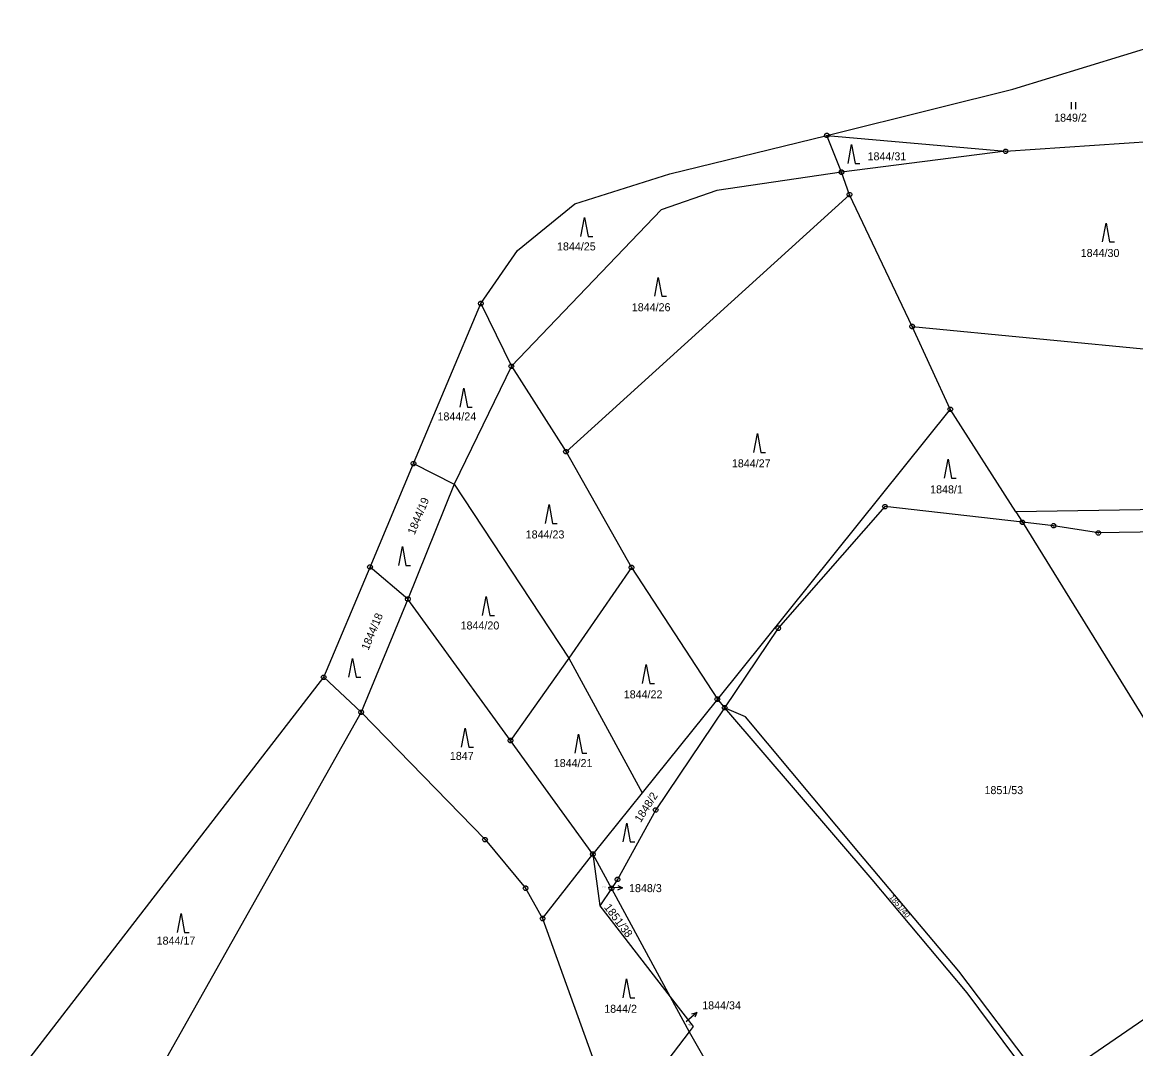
# Model space of a CAD drawing. Extents: x -609861 to -605046, y -1120287 to -1116307.
# Drawn here: x -607962.9 to -607726.5, y -1116783.3 to -1116565.2 of the extents above; entities that cross this region are included whole.
import ezdxf

# ---------------------------------------------------------------- set-up
doc = ezdxf.new("R2010")
doc.units = 0
for name, color, linetype in [('Vrstva 1', 7, 'Continuous'), ('Vrstva 2', 7, 'Continuous'), ('Vrstva 3', 7, 'Continuous'), ('Vrstva 7', 7, 'Continuous'), ('Vrstva 8', 7, 'Continuous')]:
    doc.layers.add(name, color=color, linetype=linetype)

msp = doc.modelspace()

# ---------------------------------------------------------------- linework, layer by layer
at = {"layer": 'Vrstva 1'}
for p, q in [((-607752.57, -1116579.48), (-607706.31, -1116565.23)), ((-607768.79, -1116583.5), (-607752.57, -1116579.48)), ((-607792.05, -1116589.27), (-607768.79, -1116583.5)), ((-607825.36, -1116597.43), (-607792.05, -1116589.27)), ((-607792.05, -1116589.27), (-607754.1, -1116592.65)), ((-607788.95, -1116597.09), (-607792.05, -1116589.27)), ((-607754.1, -1116592.65), (-607722.6, -1116590.47)), ((-607754.1, -1116592.65), (-607788.95, -1116597.09)), ((-607845.57, -1116603.83), (-607825.36, -1116597.43)), ((-607788.95, -1116597.09), (-607815.38, -1116600.99)), ((-607787.23, -1116601.86), (-607788.95, -1116597.09)), ((-607787.23, -1116601.86), (-607847.43, -1116656.47)), ((-607815.38, -1116600.99), (-607827.26, -1116605.08)), ((-607773.92, -1116629.87), (-607787.23, -1116601.86)), ((-607857.75, -1116613.75), (-607845.57, -1116603.83)), ((-607827.26, -1116605.08), (-607859.03, -1116638.32)), ((-607865.52, -1116624.99), (-607857.75, -1116613.75)), ((-607879.81, -1116659), (-607865.52, -1116624.99)), ((-607865.52, -1116624.99), (-607859.03, -1116638.32)), ((-607773.92, -1116629.87), (-607684.11, -1116638.6)), ((-607765.84, -1116647.45), (-607773.92, -1116629.87)), ((-607859.03, -1116638.32), (-607871.18, -1116663.38)), ((-607859.03, -1116638.32), (-607847.43, -1116656.47)), ((-607765.84, -1116647.45), (-607815.3, -1116709.05)), ((-607751.9, -1116669.24), (-607765.84, -1116647.45)), ((-607847.43, -1116656.47), (-607833.52, -1116681.05)), ((-607889.04, -1116680.97), (-607879.81, -1116659)), ((-607879.81, -1116659), (-607871.18, -1116663.38)), ((-607871.18, -1116663.38), (-607881.01, -1116687.77)), ((-607871.18, -1116663.38), (-607846.83, -1116700.32)), ((-607779.71, -1116668.13), (-607802.36, -1116693.97)), ((-607750.53, -1116671.46), (-607779.71, -1116668.13)), ((-607671.92, -1116667.94), (-607751.9, -1116669.24)), ((-607751.9, -1116669.24), (-607750.53, -1116671.46)), ((-607750.53, -1116671.46), (-607712.42, -1116733.08)), ((-607743.91, -1116672.21), (-607750.53, -1116671.46)), ((-607734.4, -1116673.72), (-607743.91, -1116672.21)), ((-607669.65, -1116672.57), (-607734.4, -1116673.72)), ((-607898.88, -1116704.39), (-607889.04, -1116680.97)), ((-607881.01, -1116687.77), (-607889.04, -1116680.97)), ((-607833.52, -1116681.05), (-607846.83, -1116700.32)), ((-607833.52, -1116681.05), (-607815.3, -1116709.05)), ((-607881.01, -1116687.77), (-607890.91, -1116711.82)), ((-607859.23, -1116717.82), (-607881.01, -1116687.77)), ((-607802.36, -1116693.97), (-607813.75, -1116710.86)), ((-607846.83, -1116700.32), (-607859.23, -1116717.82)), ((-607846.83, -1116700.32), (-607831.27, -1116728.94)), ((-607962.88, -1116787.38), (-607898.88, -1116704.39)), ((-607890.91, -1116711.82), (-607898.88, -1116704.39)), ((-607815.3, -1116709.05), (-607831.27, -1116728.94)), ((-607813.75, -1116710.86), (-607828.39, -1116732.57)), ((-607815.3, -1116709.05), (-607813.75, -1116710.86)), ((-607813.75, -1116710.86), (-607782.48, -1116747.35)), ((-607809.31, -1116712.79), (-607813.75, -1116710.86)), ((-607890.91, -1116711.82), (-607948.61, -1116814.19)), ((-607890.91, -1116711.82), (-607864.63, -1116738.88)), ((-607785.27, -1116741.59), (-607809.31, -1116712.79)), ((-607841.73, -1116741.96), (-607859.23, -1116717.82)), ((-607831.27, -1116728.94), (-607841.73, -1116741.96)), ((-607828.39, -1116732.57), (-607836.5, -1116747.34)), ((-607864.63, -1116738.88), (-607856.01, -1116749.19)), ((-607764.02, -1116766.82), (-607785.27, -1116741.59)), ((-607852.4, -1116755.65), (-607841.73, -1116741.96)), ((-607841.73, -1116741.96), (-607840.25, -1116752.92)), ((-607841.73, -1116741.96), (-607837.78, -1116749.25)), ((-607836.5, -1116747.34), (-607837.78, -1116749.25)), ((-607782.48, -1116747.35), (-607762.3, -1116771.39)), ((-607856.01, -1116749.19), (-607852.4, -1116755.65)), ((-607837.78, -1116749.25), (-607840.25, -1116752.92)), ((-607837.78, -1116749.25), (-607825.33, -1116772.24)), ((-607840.25, -1116752.92), (-607825.33, -1116772.24)), ((-607852.4, -1116755.65), (-607837.71, -1116796.48)), ((-607745.56, -1116791.26), (-607696.32, -1116757.52)), ((-607745.56, -1116791.26), (-607764.02, -1116766.82)), ((-607825.33, -1116772.24), (-607821.29, -1116779.7)), ((-607825.33, -1116772.24), (-607820.44, -1116778.58)), ((-607762.3, -1116771.39), (-607746.85, -1116792.25)), ((-607820.44, -1116778.58), (-607821.29, -1116779.7)), ((-607821.29, -1116779.7), (-607835.65, -1116798.55)), ((-607821.29, -1116779.7), (-607813.8, -1116792.69))]:
    msp.add_line(p, q, dxfattribs=at)
at = {"layer": 'Vrstva 3'}
for p, q in [((-607740.18, -1116582.22), (-607740.18, -1116583.72)), ((-607739.18, -1116583.72), (-607739.18, -1116582.22))]:
    msp.add_line(p, q, dxfattribs=at)
for points in [[(-607787.54, -1116595.23), (-607786.79, -1116591.23), (-607786.04, -1116595.23), (-607785.04, -1116595.23)], [(-607844.26, -1116610.72), (-607843.51, -1116606.72), (-607842.76, -1116610.72), (-607841.76, -1116610.72)], [(-607733.51, -1116611.91), (-607732.76, -1116607.91), (-607732.01, -1116611.91), (-607731.01, -1116611.91)], [(-607828.6, -1116623.44), (-607827.85, -1116619.44), (-607827.1, -1116623.44), (-607826.1, -1116623.44)], [(-607869.88, -1116646.98), (-607869.13, -1116642.98), (-607868.38, -1116646.98), (-607867.38, -1116646.98)], [(-607807.56, -1116656.61), (-607806.81, -1116652.61), (-607806.06, -1116656.61), (-607805.06, -1116656.61)], [(-607767.07, -1116662.05), (-607766.32, -1116658.05), (-607765.57, -1116662.05), (-607764.57, -1116662.05)], [(-607851.78, -1116671.71), (-607851.03, -1116667.71), (-607850.28, -1116671.71), (-607849.28, -1116671.71)], [(-607882.92, -1116680.61), (-607882.17, -1116676.61), (-607881.42, -1116680.61), (-607880.42, -1116680.61)], [(-607865.13, -1116691.25), (-607864.38, -1116687.25), (-607863.63, -1116691.25), (-607862.63, -1116691.25)], [(-607893.52, -1116704.39), (-607892.77, -1116700.39), (-607892.02, -1116704.39), (-607891.02, -1116704.39)], [(-607831.17, -1116705.68), (-607830.42, -1116701.68), (-607829.67, -1116705.68), (-607828.67, -1116705.68)], [(-607869.6, -1116719.23), (-607868.85, -1116715.23), (-607868.1, -1116719.23), (-607867.1, -1116719.23)], [(-607845.51, -1116720.48), (-607844.76, -1116716.48), (-607844.01, -1116720.48), (-607843.01, -1116720.48)], [(-607835.3, -1116739.36), (-607834.55, -1116735.36), (-607833.8, -1116739.36), (-607832.8, -1116739.36)], [(-607929.92, -1116758.59), (-607929.17, -1116754.59), (-607928.42, -1116758.59), (-607927.42, -1116758.59)], [(-607835.33, -1116772.48), (-607834.58, -1116768.48), (-607833.83, -1116772.48), (-607832.83, -1116772.48)]]:
    msp.add_lwpolyline(points, dxfattribs=at)
at = {"layer": 'Vrstva 7'}
for p, q in [((-607835.452, -1116749.15), (-607838.45, -1116749.05)), ((-607819.668, -1116775.588), (-607821.92, -1116777.57))]:
    msp.add_line(p, q, dxfattribs=at)
for points in [[(-607836.434, -1116748.617), (-607835.452, -1116749.15), (-607836.468, -1116749.616)], [(-607820.749, -1116775.873), (-607819.668, -1116775.588), (-607820.088, -1116776.624)]]:
    msp.add_lwpolyline(points, dxfattribs=at)
at = {"layer": 'Vrstva 8'}
for p, q in [((-607792.17, -1116589.27), (-607791.93, -1116589.27)), ((-607754.22, -1116592.65), (-607753.98, -1116592.65)), ((-607789.07, -1116597.09), (-607788.83, -1116597.09)), ((-607787.35, -1116601.86), (-607787.11, -1116601.86)), ((-607865.64, -1116624.99), (-607865.4, -1116624.99)), ((-607774.04, -1116629.87), (-607773.8, -1116629.87)), ((-607859.15, -1116638.32), (-607858.91, -1116638.32)), ((-607765.96, -1116647.45), (-607765.72, -1116647.45)), ((-607847.55, -1116656.47), (-607847.31, -1116656.47)), ((-607879.93, -1116659), (-607879.69, -1116659)), ((-607779.83, -1116668.13), (-607779.59, -1116668.13)), ((-607750.65, -1116671.46), (-607750.41, -1116671.46)), ((-607744.03, -1116672.21), (-607743.79, -1116672.21)), ((-607734.52, -1116673.72), (-607734.28, -1116673.72)), ((-607889.16, -1116680.97), (-607888.92, -1116680.97)), ((-607833.64, -1116681.05), (-607833.4, -1116681.05)), ((-607881.13, -1116687.77), (-607880.89, -1116687.77)), ((-607802.48, -1116693.97), (-607802.24, -1116693.97)), ((-607899, -1116704.39), (-607898.76, -1116704.39)), ((-607815.42, -1116709.05), (-607815.18, -1116709.05)), ((-607813.87, -1116710.86), (-607813.63, -1116710.86)), ((-607891.03, -1116711.82), (-607890.79, -1116711.82)), ((-607859.35, -1116717.82), (-607859.11, -1116717.82)), ((-607828.51, -1116732.57), (-607828.27, -1116732.57)), ((-607864.75, -1116738.88), (-607864.51, -1116738.88)), ((-607841.85, -1116741.96), (-607841.61, -1116741.96)), ((-607836.62, -1116747.34), (-607836.38, -1116747.34)), ((-607856.13, -1116749.19), (-607855.89, -1116749.19)), ((-607837.9, -1116749.25), (-607837.66, -1116749.25)), ((-607852.52, -1116755.65), (-607852.28, -1116755.65))]:
    msp.add_line(p, q, dxfattribs=at)
for points in [[(-607791.9, -1116588.79), (-607791.65, -1116588.97), (-607791.55, -1116589.26), (-607791.65, -1116589.55), (-607791.9, -1116589.73), (-607792.21, -1116589.73), (-607792.46, -1116589.55), (-607792.56, -1116589.26), (-607792.46, -1116588.97), (-607792.21, -1116588.79)], [(-607753.95, -1116592.17), (-607753.7, -1116592.35), (-607753.6, -1116592.64), (-607753.7, -1116592.93), (-607753.95, -1116593.11), (-607754.26, -1116593.11), (-607754.51, -1116592.93), (-607754.61, -1116592.64), (-607754.51, -1116592.35), (-607754.26, -1116592.17)], [(-607788.8, -1116596.61), (-607788.55, -1116596.79), (-607788.45, -1116597.08), (-607788.55, -1116597.37), (-607788.8, -1116597.55), (-607789.11, -1116597.55), (-607789.36, -1116597.37), (-607789.46, -1116597.08), (-607789.36, -1116596.79), (-607789.11, -1116596.61)], [(-607787.08, -1116601.38), (-607786.83, -1116601.56), (-607786.73, -1116601.85), (-607786.83, -1116602.14), (-607787.08, -1116602.32), (-607787.39, -1116602.32), (-607787.64, -1116602.14), (-607787.74, -1116601.85), (-607787.64, -1116601.56), (-607787.39, -1116601.38)], [(-607865.37, -1116624.51), (-607865.12, -1116624.69), (-607865.02, -1116624.98), (-607865.12, -1116625.27), (-607865.37, -1116625.45), (-607865.68, -1116625.45), (-607865.93, -1116625.27), (-607866.03, -1116624.98), (-607865.93, -1116624.69), (-607865.68, -1116624.51)], [(-607773.77, -1116629.39), (-607773.52, -1116629.57), (-607773.42, -1116629.86), (-607773.52, -1116630.15), (-607773.77, -1116630.33), (-607774.08, -1116630.33), (-607774.33, -1116630.15), (-607774.43, -1116629.86), (-607774.33, -1116629.57), (-607774.08, -1116629.39)], [(-607858.88, -1116637.84), (-607858.63, -1116638.02), (-607858.53, -1116638.31), (-607858.63, -1116638.6), (-607858.88, -1116638.78), (-607859.19, -1116638.78), (-607859.44, -1116638.6), (-607859.54, -1116638.31), (-607859.44, -1116638.02), (-607859.19, -1116637.84)], [(-607765.69, -1116646.97), (-607765.44, -1116647.15), (-607765.34, -1116647.44), (-607765.44, -1116647.73), (-607765.69, -1116647.91), (-607766, -1116647.91), (-607766.25, -1116647.73), (-607766.35, -1116647.44), (-607766.25, -1116647.15), (-607766, -1116646.97)], [(-607847.28, -1116655.99), (-607847.03, -1116656.17), (-607846.93, -1116656.46), (-607847.03, -1116656.75), (-607847.28, -1116656.93), (-607847.59, -1116656.93), (-607847.84, -1116656.75), (-607847.94, -1116656.46), (-607847.84, -1116656.17), (-607847.59, -1116655.99)], [(-607879.66, -1116658.52), (-607879.41, -1116658.7), (-607879.31, -1116658.99), (-607879.41, -1116659.28), (-607879.66, -1116659.46), (-607879.97, -1116659.46), (-607880.22, -1116659.28), (-607880.32, -1116658.99), (-607880.22, -1116658.7), (-607879.97, -1116658.52)], [(-607779.56, -1116667.65), (-607779.31, -1116667.83), (-607779.21, -1116668.12), (-607779.31, -1116668.41), (-607779.56, -1116668.59), (-607779.87, -1116668.59), (-607780.12, -1116668.41), (-607780.22, -1116668.12), (-607780.12, -1116667.83), (-607779.87, -1116667.65)], [(-607750.38, -1116670.98), (-607750.13, -1116671.16), (-607750.03, -1116671.45), (-607750.13, -1116671.74), (-607750.38, -1116671.92), (-607750.69, -1116671.92), (-607750.94, -1116671.74), (-607751.04, -1116671.45), (-607750.94, -1116671.16), (-607750.69, -1116670.98)], [(-607743.76, -1116671.73), (-607743.51, -1116671.91), (-607743.41, -1116672.2), (-607743.51, -1116672.49), (-607743.76, -1116672.67), (-607744.07, -1116672.67), (-607744.32, -1116672.49), (-607744.42, -1116672.2), (-607744.32, -1116671.91), (-607744.07, -1116671.73)], [(-607734.25, -1116673.24), (-607734, -1116673.42), (-607733.9, -1116673.71), (-607734, -1116674), (-607734.25, -1116674.18), (-607734.56, -1116674.18), (-607734.81, -1116674), (-607734.91, -1116673.71), (-607734.81, -1116673.42), (-607734.56, -1116673.24)], [(-607888.89, -1116680.49), (-607888.64, -1116680.67), (-607888.54, -1116680.96), (-607888.64, -1116681.25), (-607888.89, -1116681.43), (-607889.2, -1116681.43), (-607889.45, -1116681.25), (-607889.55, -1116680.96), (-607889.45, -1116680.67), (-607889.2, -1116680.49)], [(-607833.37, -1116680.57), (-607833.12, -1116680.75), (-607833.02, -1116681.04), (-607833.12, -1116681.33), (-607833.37, -1116681.51), (-607833.68, -1116681.51), (-607833.93, -1116681.33), (-607834.03, -1116681.04), (-607833.93, -1116680.75), (-607833.68, -1116680.57)], [(-607880.86, -1116687.29), (-607880.61, -1116687.47), (-607880.51, -1116687.76), (-607880.61, -1116688.05), (-607880.86, -1116688.23), (-607881.17, -1116688.23), (-607881.42, -1116688.05), (-607881.52, -1116687.76), (-607881.42, -1116687.47), (-607881.17, -1116687.29)], [(-607802.21, -1116693.49), (-607801.96, -1116693.67), (-607801.86, -1116693.96), (-607801.96, -1116694.25), (-607802.21, -1116694.43), (-607802.52, -1116694.43), (-607802.77, -1116694.25), (-607802.87, -1116693.96), (-607802.77, -1116693.67), (-607802.52, -1116693.49)], [(-607898.73, -1116703.91), (-607898.48, -1116704.09), (-607898.38, -1116704.38), (-607898.48, -1116704.67), (-607898.73, -1116704.85), (-607899.04, -1116704.85), (-607899.29, -1116704.67), (-607899.39, -1116704.38), (-607899.29, -1116704.09), (-607899.04, -1116703.91)], [(-607815.15, -1116708.57), (-607814.9, -1116708.75), (-607814.8, -1116709.04), (-607814.9, -1116709.33), (-607815.15, -1116709.51), (-607815.46, -1116709.51), (-607815.71, -1116709.33), (-607815.81, -1116709.04), (-607815.71, -1116708.75), (-607815.46, -1116708.57)], [(-607813.6, -1116710.38), (-607813.35, -1116710.56), (-607813.25, -1116710.85), (-607813.35, -1116711.14), (-607813.6, -1116711.32), (-607813.91, -1116711.32), (-607814.16, -1116711.14), (-607814.26, -1116710.85), (-607814.16, -1116710.56), (-607813.91, -1116710.38)], [(-607890.76, -1116711.34), (-607890.51, -1116711.52), (-607890.41, -1116711.81), (-607890.51, -1116712.1), (-607890.76, -1116712.28), (-607891.07, -1116712.28), (-607891.32, -1116712.1), (-607891.42, -1116711.81), (-607891.32, -1116711.52), (-607891.07, -1116711.34)], [(-607859.08, -1116717.34), (-607858.83, -1116717.52), (-607858.73, -1116717.81), (-607858.83, -1116718.1), (-607859.08, -1116718.28), (-607859.39, -1116718.28), (-607859.64, -1116718.1), (-607859.74, -1116717.81), (-607859.64, -1116717.52), (-607859.39, -1116717.34)], [(-607828.24, -1116732.09), (-607827.99, -1116732.27), (-607827.89, -1116732.56), (-607827.99, -1116732.85), (-607828.24, -1116733.03), (-607828.55, -1116733.03), (-607828.8, -1116732.85), (-607828.9, -1116732.56), (-607828.8, -1116732.27), (-607828.55, -1116732.09)], [(-607864.48, -1116738.4), (-607864.23, -1116738.58), (-607864.13, -1116738.87), (-607864.23, -1116739.16), (-607864.48, -1116739.34), (-607864.79, -1116739.34), (-607865.04, -1116739.16), (-607865.14, -1116738.87), (-607865.04, -1116738.58), (-607864.79, -1116738.4)], [(-607841.58, -1116741.48), (-607841.33, -1116741.66), (-607841.23, -1116741.95), (-607841.33, -1116742.24), (-607841.58, -1116742.42), (-607841.89, -1116742.42), (-607842.14, -1116742.24), (-607842.24, -1116741.95), (-607842.14, -1116741.66), (-607841.89, -1116741.48)], [(-607855.86, -1116748.71), (-607855.61, -1116748.89), (-607855.51, -1116749.18), (-607855.61, -1116749.47), (-607855.86, -1116749.65), (-607856.17, -1116749.65), (-607856.42, -1116749.47), (-607856.52, -1116749.18), (-607856.42, -1116748.89), (-607856.17, -1116748.71)], [(-607837.63, -1116748.77), (-607837.38, -1116748.95), (-607837.28, -1116749.24), (-607837.38, -1116749.53), (-607837.63, -1116749.71), (-607837.94, -1116749.71), (-607838.19, -1116749.53), (-607838.29, -1116749.24), (-607838.19, -1116748.95), (-607837.94, -1116748.77)], [(-607836.35, -1116746.86), (-607836.1, -1116747.04), (-607836, -1116747.33), (-607836.1, -1116747.62), (-607836.35, -1116747.8), (-607836.66, -1116747.8), (-607836.91, -1116747.62), (-607837.01, -1116747.33), (-607836.91, -1116747.04), (-607836.66, -1116746.86)], [(-607852.25, -1116755.17), (-607852, -1116755.35), (-607851.9, -1116755.64), (-607852, -1116755.93), (-607852.25, -1116756.11), (-607852.56, -1116756.11), (-607852.81, -1116755.93), (-607852.91, -1116755.64), (-607852.81, -1116755.35), (-607852.56, -1116755.17)]]:
    msp.add_lwpolyline(points, close=True, dxfattribs=at)

# ---------------------------------------------------------------- texts
at = {"layer": 'Vrstva 2'}
for s, height, p in [('1849/2', 1.7, (-607743.797, -1116586.35)), ('1844/31', 1.7, (-607783.407, -1116594.56)), ('1844/25', 1.7, (-607849.347, -1116613.7)), ('1844/30', 1.7, (-607738.157, -1116615.09)), ('1844/26', 1.7, (-607833.467, -1116626.62)), ('1844/24', 1.7, (-607874.717, -1116649.82)), ('1844/27', 1.7, (-607812.217, -1116659.79)), ('1848/1', 1.7, (-607770.127, -1116665.32)), ('1844/23', 1.7, (-607855.997, -1116674.89)), ('1844/20', 1.7, (-607869.817, -1116694.23)), ('1844/22', 1.7, (-607835.177, -1116708.86)), ('1847', 1.7, (-607872.097, -1116721.93)), ('1844/21', 1.7, (-607850.037, -1116723.46)), ('1851/53', 1.7, (-607758.587, -1116729.21)), ('1848/3', 0.2, (-607839.774, -1116749.04)), ('1844/17', 1.7, (-607934.357, -1116761.18)), ('1844/2', 1.7, (-607839.327, -1116775.66)), ('1844/34', 0.2, (-607821.564, -1116778.33))]:
    msp.add_text(s, height=height, dxfattribs=at).set_placement(p)
for s, height, rotation, p in [('1844/19', 1.7, 67.49443, (-607879.59, -1116674.227)), ('1844/18', 1.7, 67.49443, (-607889.4, -1116698.777)), ('1848/2', 1.7, 57.58226, (-607831.579, -1116735.368)), ('1851/40', 1.2, 309.62639, (-607778.883, -1116751.144)), ('1851/38', 1.7, 306.87619, (-607839.444, -1116753.274))]:
    msp.add_text(s, height=height, rotation=rotation, dxfattribs=at).set_placement(p)
at = {"layer": 'Vrstva 7'}
for s, p in [('1848/3', (-607834.057, -1116750.03)), ('1844/34', (-607818.517, -1116774.93))]:
    msp.add_text(s, height=1.7, dxfattribs=at).set_placement(p)

doc.saveas('drawing.dxf')
